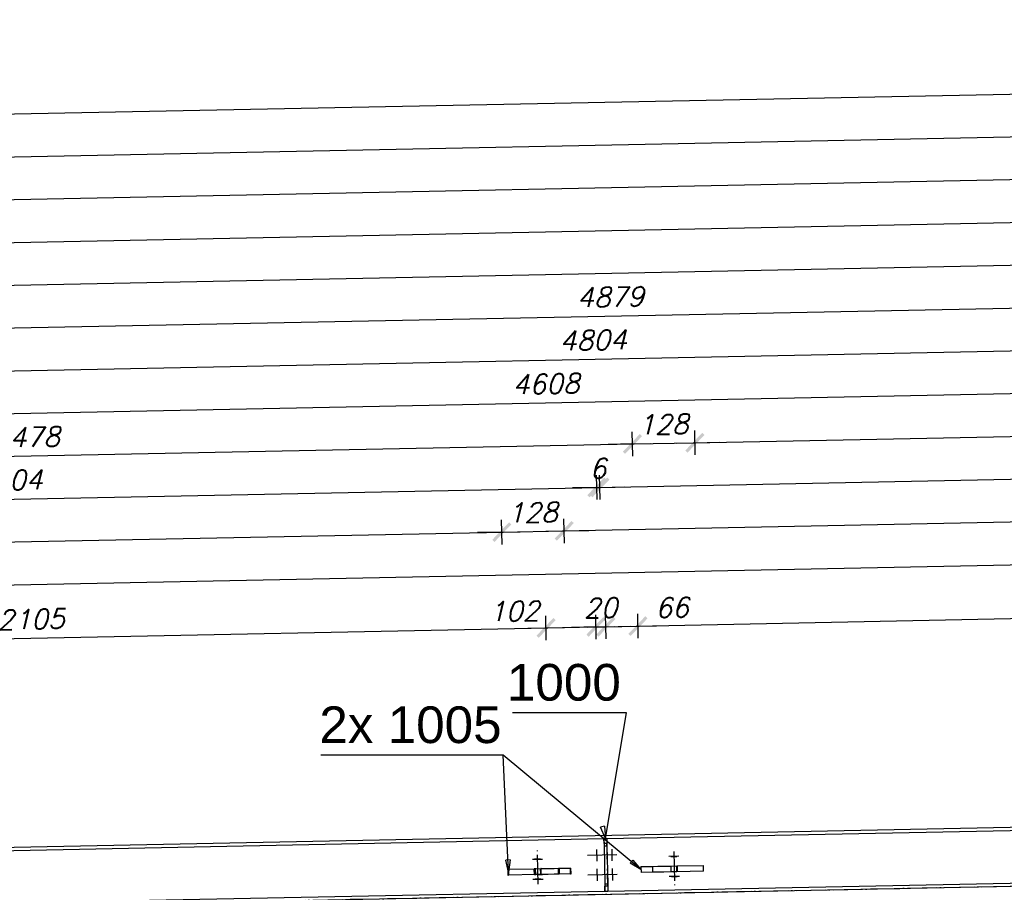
# Model space of a CAD drawing. Header units: millimetres. Extents: x 1814 to 94182, y 11562 to 49454.
# Tile 407 of 656: x 20770 to 20972, y 28829 to 29008. Entities that reach past the tile are written whole.
import ezdxf

# ---------------------------------------------------------------- set-up
doc = ezdxf.new("R2010")
doc.units = ezdxf.units.MM
doc.linetypes.add('ACAD_ISO02W100', pattern=[15, 12, -3])
doc.linetypes.add('ACAD_ISO04W100', pattern=[30, 24, -3, 0, -3])
doc.layers.add('wymiar', color=135, linetype='Continuous', lineweight=9)
doc.styles.add('ARIAL', font='arial.ttf')
doc.styles.add('WYMIARY', font='simplex.shx', dxfattribs={"oblique": 15})
doc.dimstyles.new('1-25', dxfattribs={"dimscale": 25, "dimtxt": 0.16, "dimasz": 0.2, "dimexe": 0.1, "dimexo": 0.1, "dimgap": 0.075, "dimtad": 1, "dimdec": 0, "dimlfac": 10, "dimrnd": 0.01, "dimzin": 9, "dimtxsty": 'WYMIARY', "dimblk": 'ARCHTICK', "dimcen": 0.2, "dimdle": 0.15, "dimadec": 1, "dimazin": 1, "dimtfac": 1, "dimtdec": 0, "dimtix": 1, "dimtmove": 2, "dimatfit": 3, "dimldrblk": 'ARCHTICK', "dimfxl": 0, "dimarcsym": 0})

# ---------------------------------------------------------------- blocks, each defined once
blk = doc.blocks.new('_ARCHTICK')
at = {"color": 0, "linetype": 'ByBlock', "lineweight": -2}
blk.add_solid([(0.398, 0.309), (0.309, 0.398), (-0.309, -0.398), (-0.398, -0.309)], dxfattribs=at)
blk = doc.blocks.new('*D1095')
at = {"layer": 'Defpoints', "color": 0}
for p in [(20868.93, 28902.71), (20649.48, 28835.84), (20870.31, 28833.75)]:
    blk.add_point(p, dxfattribs=at)
at = {"layer": 'wymiar', "color": 0, "lineweight": -2}
for p, q in [((20868.98, 28900.21), (20868.88, 28905.21)), ((20644.48, 28898.22), (20872.68, 28902.78)), ((20648.28, 28895.79), (20648.18, 28900.79))]:
    blk.add_line(p, q, dxfattribs=at)
at = {"layer": 'wymiar', "color": 0, "lineweight": -2, "xscale": 5, "yscale": 5, "zscale": 5}
for p, rotation in [((20868.93, 28902.71), 1.146122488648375), ((20648.23, 28898.29), 181.1461224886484)]:
    blk.add_blockref('_ARCHTICK', p, dxfattribs=dict(at, rotation=rotation))
at = {"layer": 'wymiar', "color": 0, "insert": (20758.5, 28904.38), "char_height": 4, "attachment_point": 5, "rotation": 1.1461, "style": 'WYMIARY'}
blk.add_mtext('2207', dxfattribs=at)
blk = doc.blocks.new('*D1096')
at = {"layer": 'Defpoints', "color": 0}
for p in [(20888.38, 28911.85), (20889.84, 28839.01), (20649.48, 28835.84)]:
    blk.add_point(p, dxfattribs=at)
at = {"layer": 'wymiar', "color": 0, "lineweight": -2}
for p, q in [((20888.43, 28909.35), (20888.33, 28914.35)), ((20644.31, 28906.97), (20892.13, 28911.93)), ((20648.11, 28904.54), (20648.01, 28909.54))]:
    blk.add_line(p, q, dxfattribs=at)
at = {"layer": 'wymiar', "color": 0, "lineweight": -2, "xscale": 5, "yscale": 5, "zscale": 5}
for p, rotation in [((20888.38, 28911.85), 1.146122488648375), ((20648.06, 28907.04), 181.1461224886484)]:
    blk.add_blockref('_ARCHTICK', p, dxfattribs=dict(at, rotation=rotation))
at = {"layer": 'wymiar', "color": 0, "insert": (20768.14, 28913.32), "char_height": 4, "attachment_point": 5, "rotation": 1.1461, "style": 'WYMIARY'}
blk.add_mtext('2404', dxfattribs=at)
blk = doc.blocks.new('*D1097')
at = {"layer": 'Defpoints', "color": 0}
for p in [(20895.66, 28920.75), (20649.48, 28835.84), (20897.4, 28833.69)]:
    blk.add_point(p, dxfattribs=at)
at = {"layer": 'wymiar', "color": 0, "lineweight": -2}
for p, q in [((20895.71, 28918.25), (20895.61, 28923.25)), ((20644.13, 28915.72), (20899.41, 28920.82)), ((20647.93, 28913.29), (20647.83, 28918.29))]:
    blk.add_line(p, q, dxfattribs=at)
at = {"layer": 'wymiar', "color": 0, "lineweight": -2, "xscale": 5, "yscale": 5, "zscale": 5}
for p, rotation in [((20895.66, 28920.75), 1.146122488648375), ((20647.88, 28915.79), 181.1461224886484)]:
    blk.add_blockref('_ARCHTICK', p, dxfattribs=dict(at, rotation=rotation))
at = {"layer": 'wymiar', "color": 0, "insert": (20771.69, 28922.14), "char_height": 4, "attachment_point": 5, "rotation": 1.1461, "style": 'WYMIARY'}
blk.add_mtext('2478', dxfattribs=at)
blk = doc.blocks.new('*D1086')
at = {"layer": 'Defpoints', "color": 0}
for p in [(21108.41, 28933.76), (21110.33, 28837.35), (20649.48, 28835.84)]:
    blk.add_point(p, dxfattribs=at)
at = {"layer": 'wymiar', "color": 0, "lineweight": -2}
for p, q in [((21108.46, 28931.26), (21108.36, 28936.26)), ((20643.96, 28924.46), (21112.15, 28933.83)), ((20647.76, 28922.04), (20647.66, 28927.04))]:
    blk.add_line(p, q, dxfattribs=at)
at = {"layer": 'wymiar', "color": 0, "lineweight": -2, "xscale": 5, "yscale": 5, "zscale": 5}
for p, rotation in [((21108.41, 28933.76), 1.146122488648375), ((20647.71, 28924.54), 181.1461224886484)]:
    blk.add_blockref('_ARCHTICK', p, dxfattribs=dict(at, rotation=rotation))
at = {"layer": 'wymiar', "color": 0, "insert": (20877.98, 28933.02), "char_height": 4, "attachment_point": 5, "rotation": 1.1461, "style": 'WYMIARY'}
blk.add_mtext('4608', dxfattribs=at)
blk = doc.blocks.new('*D1087')
at = {"layer": 'Defpoints', "color": 0}
for p in [(21127.85, 28942.9), (21129.92, 28839.45), (20649.48, 28835.84)]:
    blk.add_point(p, dxfattribs=at)
at = {"layer": 'wymiar', "color": 0, "lineweight": -2}
for p, q in [((21127.9, 28940.4), (21127.8, 28945.4)), ((20643.78, 28933.21), (21131.6, 28942.97)), ((20647.58, 28930.79), (20647.48, 28935.79))]:
    blk.add_line(p, q, dxfattribs=at)
at = {"layer": 'wymiar', "color": 0, "lineweight": -2, "xscale": 5, "yscale": 5, "zscale": 5}
for p, rotation in [((21127.85, 28942.9), 1.146122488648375), ((20647.53, 28933.29), 181.1461224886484)]:
    blk.add_blockref('_ARCHTICK', p, dxfattribs=dict(at, rotation=rotation))
at = {"layer": 'wymiar', "color": 0, "insert": (20887.62, 28941.97), "char_height": 4, "attachment_point": 5, "rotation": 1.1461, "style": 'WYMIARY'}
blk.add_mtext('4804', dxfattribs=at)
blk = doc.blocks.new('*D1088')
at = {"layer": 'Defpoints', "color": 0}
for p in [(21135.14, 28951.79), (21137.41, 28837.9), (20649.48, 28835.84)]:
    blk.add_point(p, dxfattribs=at)
at = {"layer": 'wymiar', "color": 0, "lineweight": -2}
for p, q in [((21135.19, 28949.29), (21135.09, 28954.29)), ((20643.61, 28941.96), (21138.88, 28951.87)), ((20647.41, 28939.54), (20647.31, 28944.54))]:
    blk.add_line(p, q, dxfattribs=at)
at = {"layer": 'wymiar', "color": 0, "lineweight": -2, "xscale": 5, "yscale": 5, "zscale": 5}
for p, rotation in [((21135.14, 28951.79), 1.146122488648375), ((20647.36, 28942.04), 181.1461224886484)]:
    blk.add_blockref('_ARCHTICK', p, dxfattribs=dict(at, rotation=rotation))
at = {"layer": 'wymiar', "color": 0, "insert": (20891.17, 28950.79), "char_height": 4, "attachment_point": 5, "rotation": 1.1461, "style": 'WYMIARY'}
blk.add_mtext('4879', dxfattribs=at)
blk = doc.blocks.new('*D1089')
at = {"layer": 'Defpoints', "color": 0}
for p in [(21347.88, 28964.8), (21350.33, 28842.16), (20649.48, 28835.84)]:
    blk.add_point(p, dxfattribs=at)
at = {"layer": 'wymiar', "color": 0, "lineweight": -2}
for p, q in [((21347.93, 28962.3), (21347.83, 28967.3)), ((20643.43, 28950.71), (21351.63, 28964.88)), ((20647.23, 28948.28), (20647.13, 28953.28))]:
    blk.add_line(p, q, dxfattribs=at)
at = {"layer": 'wymiar', "color": 0, "lineweight": -2, "xscale": 5, "yscale": 5, "zscale": 5}
for p, rotation in [((21347.88, 28964.8), 1.146122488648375), ((20647.18, 28950.78), 181.1461224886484)]:
    blk.add_blockref('_ARCHTICK', p, dxfattribs=dict(at, rotation=rotation))
at = {"layer": 'wymiar', "color": 0, "insert": (20997.45, 28961.67), "char_height": 4, "attachment_point": 5, "rotation": 1.1461, "style": 'WYMIARY'}
blk.add_mtext('7008', dxfattribs=at)
blk = doc.blocks.new('*D1090')
at = {"layer": 'Defpoints', "color": 0}
for p in [(21367.33, 28973.94), (21369.92, 28844.25), (20649.48, 28835.84)]:
    blk.add_point(p, dxfattribs=at)
at = {"layer": 'wymiar', "color": 0, "lineweight": -2}
for p, q in [((21367.38, 28971.44), (21367.28, 28976.44)), ((20643.26, 28959.46), (21371.08, 28974.02)), ((20647.06, 28957.03), (20646.96, 28962.03))]:
    blk.add_line(p, q, dxfattribs=at)
at = {"layer": 'wymiar', "color": 0, "lineweight": -2, "xscale": 5, "yscale": 5, "zscale": 5}
for p, rotation in [((21367.33, 28973.94), 1.146122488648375), ((20647.01, 28959.53), 181.1461224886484)]:
    blk.add_blockref('_ARCHTICK', p, dxfattribs=dict(at, rotation=rotation))
at = {"layer": 'wymiar', "color": 0, "insert": (21007.09, 28970.61), "char_height": 4, "attachment_point": 5, "rotation": 1.1461, "style": 'WYMIARY'}
blk.add_mtext('7205', dxfattribs=at)
blk = doc.blocks.new('*D1091')
at = {"layer": 'Defpoints', "color": 0}
for p in [(21374.61, 28982.84), (21377.41, 28842.7), (20649.48, 28835.84)]:
    blk.add_point(p, dxfattribs=at)
at = {"layer": 'wymiar', "color": 0, "lineweight": -2}
for p, q in [((21374.66, 28980.34), (21374.56, 28985.34)), ((20643.08, 28968.21), (21378.36, 28982.92)), ((20646.88, 28965.78), (20646.78, 28970.78))]:
    blk.add_line(p, q, dxfattribs=at)
at = {"layer": 'wymiar', "color": 0, "lineweight": -2, "xscale": 5, "yscale": 5, "zscale": 5}
for p, rotation in [((21374.61, 28982.84), 1.146122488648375), ((20646.83, 28968.28), 181.1461224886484)]:
    blk.add_blockref('_ARCHTICK', p, dxfattribs=dict(at, rotation=rotation))
at = {"layer": 'wymiar', "color": 0, "insert": (21010.64, 28979.43), "char_height": 4, "attachment_point": 5, "rotation": 1.1461, "style": 'WYMIARY'}
blk.add_mtext('7279', dxfattribs=at)
blk = doc.blocks.new('*D1092')
at = {"layer": 'Defpoints', "color": 0}
for p in [(21587.31, 28995.85), (21590.29, 28846.96), (20649.48, 28835.84)]:
    blk.add_point(p, dxfattribs=at)
at = {"layer": 'wymiar', "color": 0, "lineweight": -2}
for p, q in [((21587.36, 28993.35), (21587.26, 28998.35)), ((20642.91, 28976.95), (21591.06, 28995.92)), ((20646.71, 28974.53), (20646.61, 28979.53))]:
    blk.add_line(p, q, dxfattribs=at)
at = {"layer": 'wymiar', "color": 0, "lineweight": -2, "xscale": 5, "yscale": 5, "zscale": 5}
for p, rotation in [((21587.31, 28995.85), 1.146122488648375), ((20646.66, 28977.03), 181.1461224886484)]:
    blk.add_blockref('_ARCHTICK', p, dxfattribs=dict(at, rotation=rotation))
at = {"layer": 'wymiar', "color": 0, "insert": (21116.91, 28990.31), "char_height": 4, "attachment_point": 5, "rotation": 1.1461, "style": 'WYMIARY'}
blk.add_mtext('9408', dxfattribs=at)
blk = doc.blocks.new('*D1093')
at = {"layer": 'Defpoints', "color": 0}
for p in [(21608.18, 29005.02), (21611.18, 28855.08), (20649.48, 28835.84)]:
    blk.add_point(p, dxfattribs=at)
at = {"layer": 'wymiar', "color": 0, "lineweight": -2}
for p, q in [((21608.23, 29002.52), (21608.13, 29007.52)), ((20642.73, 28985.7), (21611.93, 29005.09)), ((20646.53, 28983.28), (20646.43, 28988.28))]:
    blk.add_line(p, q, dxfattribs=at)
at = {"layer": 'wymiar', "color": 0, "lineweight": -2, "xscale": 5, "yscale": 5, "zscale": 5}
for p, rotation in [((21608.18, 29005.02), 1.146122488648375), ((20646.48, 28985.78), 181.1461224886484)]:
    blk.add_blockref('_ARCHTICK', p, dxfattribs=dict(at, rotation=rotation))
at = {"layer": 'wymiar', "color": 0, "insert": (21127.25, 28999.27), "char_height": 4, "attachment_point": 5, "rotation": 1.1461, "style": 'WYMIARY'}
blk.add_mtext('9619', dxfattribs=at)
blk = doc.blocks.new('*D1081')
at = {"layer": 'Defpoints', "color": 0}
for p in [(21610.11, 28908.79), (21611.18, 28855.08), (20670.18, 28828.55)]:
    blk.add_point(p, dxfattribs=at)
at = {"layer": 'wymiar', "color": 0, "lineweight": -2}
for p, q in [((21610.16, 28906.29), (21610.06, 28911.29)), ((20665.21, 28889.88), (21613.86, 28908.86)), ((20669, 28887.46), (20668.9, 28892.46))]:
    blk.add_line(p, q, dxfattribs=at)
at = {"layer": 'wymiar', "color": 0, "lineweight": -2, "xscale": 5, "yscale": 5, "zscale": 5}
for p, rotation in [((21610.11, 28908.79), 1.146122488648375), ((20668.95, 28889.96), 181.1461224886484)]:
    blk.add_blockref('_ARCHTICK', p, dxfattribs=dict(at, rotation=rotation))
at = {"layer": 'wymiar', "color": 0, "insert": (21139.45, 28903.25), "char_height": 4, "attachment_point": 5, "rotation": 1.1461, "style": 'WYMIARY'}
blk.add_mtext('9413', dxfattribs=at)
blk = doc.blocks.new('*D1082')
at = {"layer": 'Defpoints', "color": 0}
for p in [(20881.7, 28902.97), (20870.31, 28833.75), (20883.08, 28834.01)]:
    blk.add_point(p, dxfattribs=at)
at = {"layer": 'wymiar', "color": 0, "lineweight": -2}
for p, q in [((20881.75, 28900.47), (20881.65, 28905.46)), ((20868.98, 28900.21), (20868.88, 28905.21)), ((20868.93, 28902.71), (20863.93, 28902.61)), ((20868.93, 28902.71), (20881.7, 28902.97)), ((20881.7, 28902.97), (20886.7, 28903.07))]:
    blk.add_line(p, q, dxfattribs=at)
at = {"layer": 'wymiar', "color": 0, "lineweight": -2, "xscale": 5, "yscale": 5, "zscale": 5}
for p, rotation in [((20868.93, 28902.71), 1.146122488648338), ((20881.7, 28902.97), 181.1461224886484)]:
    blk.add_blockref('_ARCHTICK', p, dxfattribs=dict(at, rotation=rotation))
at = {"layer": 'wymiar', "color": 0, "insert": (20875.24, 28906.71), "char_height": 4, "attachment_point": 5, "rotation": 1.1461, "style": 'WYMIARY'}
blk.add_mtext('128', dxfattribs=at)
blk = doc.blocks.new('*D1083')
at = {"layer": 'Defpoints', "color": 0}
for p in [(21609.93, 28917.53), (21611.18, 28855.08), (20883.08, 28834.01)]:
    blk.add_point(p, dxfattribs=at)
at = {"layer": 'wymiar', "color": 0, "lineweight": -2}
for p, q in [((21609.98, 28915.03), (21609.88, 28920.03)), ((20877.95, 28902.89), (21613.68, 28917.61)), ((20881.75, 28900.47), (20881.65, 28905.46))]:
    blk.add_line(p, q, dxfattribs=at)
at = {"layer": 'wymiar', "color": 0, "lineweight": -2, "xscale": 5, "yscale": 5, "zscale": 5}
for p, rotation in [((21609.93, 28917.53), 1.146122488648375), ((20881.7, 28902.97), 181.1461224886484)]:
    blk.add_blockref('_ARCHTICK', p, dxfattribs=dict(at, rotation=rotation))
at = {"layer": 'wymiar', "color": 0, "insert": (21245.74, 28914.12), "char_height": 4, "attachment_point": 5, "rotation": 1.1461, "style": 'WYMIARY'}
blk.add_mtext('7284', dxfattribs=at)
blk = doc.blocks.new('*D1084')
at = {"layer": 'Defpoints', "color": 0}
for p in [(20888.98, 28911.86), (20889.84, 28839.01), (20890.52, 28834.66)]:
    blk.add_point(p, dxfattribs=at)
at = {"layer": 'wymiar', "color": 0, "lineweight": -2}
for p, q in [((20888.43, 28909.35), (20888.33, 28914.35)), ((20889.03, 28909.36), (20888.93, 28914.36)), ((20888.38, 28911.85), (20883.38, 28911.75)), ((20888.38, 28911.85), (20888.98, 28911.86)), ((20888.98, 28911.86), (20893.98, 28911.96))]:
    blk.add_line(p, q, dxfattribs=at)
at = {"layer": 'wymiar', "color": 0, "lineweight": -2, "xscale": 5, "yscale": 5, "zscale": 5}
for p, rotation in [((20888.38, 28911.85), 1.146122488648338), ((20888.98, 28911.86), 181.1461224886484)]:
    blk.add_blockref('_ARCHTICK', p, dxfattribs=dict(at, rotation=rotation))
at = {"layer": 'wymiar', "color": 0, "insert": (20888.6, 28915.73), "char_height": 4, "attachment_point": 5, "rotation": 1.1461, "style": 'WYMIARY'}
blk.add_mtext('6', dxfattribs=at)
blk = doc.blocks.new('*D1085')
at = {"layer": 'Defpoints', "color": 0}
for p in [(21609.76, 28926.28), (21611.18, 28855.08), (20890.52, 28834.66)]:
    blk.add_point(p, dxfattribs=at)
at = {"layer": 'wymiar', "color": 0, "lineweight": -2}
for p, q in [((21609.81, 28923.78), (21609.71, 28928.78)), ((20885.23, 28911.79), (21613.51, 28926.36)), ((20889.03, 28909.36), (20888.93, 28914.36))]:
    blk.add_line(p, q, dxfattribs=at)
at = {"layer": 'wymiar', "color": 0, "lineweight": -2, "xscale": 5, "yscale": 5, "zscale": 5}
for p, rotation in [((21609.76, 28926.28), 1.146122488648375), ((20888.98, 28911.86), 181.1461224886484)]:
    blk.add_blockref('_ARCHTICK', p, dxfattribs=dict(at, rotation=rotation))
at = {"layer": 'wymiar', "color": 0, "insert": (21249.29, 28922.95), "char_height": 4, "attachment_point": 5, "rotation": 1.1461, "style": 'WYMIARY'}
blk.add_mtext('7209', dxfattribs=at)
blk = doc.blocks.new('*D1108')
at = {"layer": 'Defpoints', "color": 0}
for p in [(20908.43, 28921), (20897.4, 28833.69), (20910.16, 28834.55)]:
    blk.add_point(p, dxfattribs=at)
at = {"layer": 'wymiar', "color": 0, "lineweight": -2}
for p, q in [((20908.48, 28918.5), (20908.38, 28923.5)), ((20895.71, 28918.25), (20895.61, 28923.25)), ((20895.66, 28920.75), (20890.66, 28920.65)), ((20895.66, 28920.75), (20908.43, 28921)), ((20908.43, 28921), (20913.43, 28921.1))]:
    blk.add_line(p, q, dxfattribs=at)
at = {"layer": 'wymiar', "color": 0, "lineweight": -2, "xscale": 5, "yscale": 5, "zscale": 5}
for p, rotation in [((20895.66, 28920.75), 1.146122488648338), ((20908.43, 28921), 181.1461224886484)]:
    blk.add_blockref('_ARCHTICK', p, dxfattribs=dict(at, rotation=rotation))
at = {"layer": 'wymiar', "color": 0, "insert": (20901.97, 28924.75), "char_height": 4, "attachment_point": 5, "rotation": 1.1461, "style": 'WYMIARY'}
blk.add_mtext('128', dxfattribs=at)
blk = doc.blocks.new('*D1109')
at = {"layer": 'Defpoints', "color": 0}
for p in [(21609.58, 28935.03), (21611.18, 28855.08), (20910.16, 28834.55)]:
    blk.add_point(p, dxfattribs=at)
at = {"layer": 'wymiar', "color": 0, "lineweight": -2}
for p, q in [((21609.63, 28932.53), (21609.53, 28937.53)), ((20904.68, 28920.93), (21613.33, 28935.11)), ((20908.48, 28918.5), (20908.38, 28923.5))]:
    blk.add_line(p, q, dxfattribs=at)
at = {"layer": 'wymiar', "color": 0, "lineweight": -2, "xscale": 5, "yscale": 5, "zscale": 5}
for p, rotation in [((21609.58, 28935.03), 1.146122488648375), ((20908.43, 28921), 181.1461224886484)]:
    blk.add_blockref('_ARCHTICK', p, dxfattribs=dict(at, rotation=rotation))
at = {"layer": 'wymiar', "color": 0, "insert": (21258.93, 28931.89), "char_height": 4, "attachment_point": 5, "rotation": 1.1461, "style": 'WYMIARY'}
blk.add_mtext('7013', dxfattribs=at)
blk = doc.blocks.new('*D1151')
at = {"layer": 'Defpoints', "color": 0}
for p in [(20877.99, 28883.12), (20879.4, 28812.65), (20668.9, 28808.44)]:
    blk.add_point(p, dxfattribs=at)
at = {"layer": 'wymiar', "color": 0, "lineweight": -2}
for p, q in [((20878.04, 28880.62), (20877.94, 28885.62)), ((20663.74, 28878.83), (20881.74, 28883.19)), ((20667.54, 28876.41), (20667.44, 28881.4))]:
    blk.add_line(p, q, dxfattribs=at)
at = {"layer": 'wymiar', "color": 0, "lineweight": -2, "xscale": 5, "yscale": 5, "zscale": 5}
for p, rotation in [((20877.99, 28883.12), 1.146119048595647), ((20667.49, 28878.9), 181.1461190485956)]:
    blk.add_blockref('_ARCHTICK', p, dxfattribs=dict(at, rotation=rotation))
at = {"layer": 'wymiar', "color": 0, "insert": (20772.66, 28884.88), "char_height": 4, "attachment_point": 5, "rotation": 1.1461, "style": 'WYMIARY'}
blk.add_mtext('2105', dxfattribs=at)
blk = doc.blocks.new('*D1135')
at = {"layer": 'Defpoints', "color": 0}
for p in [(20888.19, 28883.32), (20889.6, 28812.86), (20879.4, 28812.65)]:
    blk.add_point(p, dxfattribs=at)
at = {"layer": 'wymiar', "color": 0, "lineweight": -2}
for p, q in [((20878.04, 28880.62), (20877.94, 28885.62)), ((20888.24, 28880.82), (20888.14, 28885.82)), ((20874.24, 28883.04), (20891.94, 28883.4))]:
    blk.add_line(p, q, dxfattribs=at)
at = {"layer": 'wymiar', "color": 0, "lineweight": -2, "xscale": 5, "yscale": 5, "zscale": 5}
for p, rotation in [((20888.19, 28883.32), 1.146119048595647), ((20877.99, 28883.12), 181.1461190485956)]:
    blk.add_blockref('_ARCHTICK', p, dxfattribs=dict(at, rotation=rotation))
at = {"layer": 'wymiar', "color": 0, "insert": (20871.47, 28886.53), "char_height": 4, "attachment_point": 5, "rotation": 1.1461, "style": 'WYMIARY'}
blk.add_mtext('102', dxfattribs=at)
blk = doc.blocks.new('*D1136')
at = {"layer": 'Defpoints', "color": 0}
for p in [(20890.22, 28883.36), (20889.6, 28812.86), (20891.63, 28812.9)]:
    blk.add_point(p, dxfattribs=at)
at = {"layer": 'wymiar', "color": 0, "lineweight": -2}
for p, q in [((20888.24, 28880.82), (20888.14, 28885.82)), ((20890.27, 28880.86), (20890.17, 28885.86)), ((20888.19, 28883.32), (20883.19, 28883.22)), ((20888.19, 28883.32), (20890.22, 28883.36)), ((20890.22, 28883.36), (20895.22, 28883.46))]:
    blk.add_line(p, q, dxfattribs=at)
at = {"layer": 'wymiar', "color": 0, "lineweight": -2, "xscale": 5, "yscale": 5, "zscale": 5}
for p, rotation in [((20888.19, 28883.32), 1.146119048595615), ((20890.22, 28883.36), 181.1461190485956)]:
    blk.add_blockref('_ARCHTICK', p, dxfattribs=dict(at, rotation=rotation))
at = {"layer": 'wymiar', "color": 0, "insert": (20889.13, 28887.21), "char_height": 4, "attachment_point": 5, "rotation": 1.1461, "style": 'WYMIARY'}
blk.add_mtext('20', dxfattribs=at)
blk = doc.blocks.new('*D1137')
at = {"layer": 'Defpoints', "color": 0}
for p in [(20896.79, 28883.49), (20891.63, 28812.9), (20898.2, 28813.03)]:
    blk.add_point(p, dxfattribs=at)
at = {"layer": 'wymiar', "color": 0, "lineweight": -2}
for p, q in [((20890.27, 28880.86), (20890.17, 28885.86)), ((20896.84, 28880.99), (20896.74, 28885.99)), ((20886.47, 28883.29), (20900.54, 28883.57))]:
    blk.add_line(p, q, dxfattribs=at)
at = {"layer": 'wymiar', "color": 0, "lineweight": -2, "xscale": 5, "yscale": 5, "zscale": 5}
for p, rotation in [((20890.22, 28883.36), 181.1461190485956), ((20896.79, 28883.49), 1.146119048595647)]:
    blk.add_blockref('_ARCHTICK', p, dxfattribs=dict(at, rotation=rotation))
at = {"layer": 'wymiar', "color": 0, "insert": (20903.76, 28887.29), "char_height": 4, "attachment_point": 5, "rotation": 1.1461, "style": 'WYMIARY'}
blk.add_mtext('66', dxfattribs=at)
blk = doc.blocks.new('*D1138')
at = {"layer": 'Defpoints', "color": 0}
for p in [(21121.54, 28887.99), (21122.95, 28817.53), (20898.2, 28813.03)]:
    blk.add_point(p, dxfattribs=at)
at = {"layer": 'wymiar', "color": 0, "lineweight": -2}
for p, q in [((21121.59, 28885.49), (21121.49, 28890.49)), ((20893.04, 28883.42), (21125.29, 28888.06)), ((20896.84, 28880.99), (20896.74, 28885.99))]:
    blk.add_line(p, q, dxfattribs=at)
at = {"layer": 'wymiar', "color": 0, "lineweight": -2, "xscale": 5, "yscale": 5, "zscale": 5}
for p, rotation in [((21121.54, 28887.99), 1.146119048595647), ((20896.79, 28883.49), 181.1461190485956)]:
    blk.add_blockref('_ARCHTICK', p, dxfattribs=dict(at, rotation=rotation))
at = {"layer": 'wymiar', "color": 0, "insert": (21009.09, 28889.61), "char_height": 4, "attachment_point": 5, "rotation": 1.1461, "style": 'WYMIARY'}
blk.add_mtext('2248', dxfattribs=at)

msp = doc.modelspace()

# ---------------------------------------------------------------- linework, layer by layer
at = {"color": 7}
msp.add_line((20897.402, 28833.694), (20869.206, 28857.06), dxfattribs=at)
at = {"color": 145, "linetype": 'Continuous', "ltscale": 0.25}
for p, q in [((21611.182, 28855.076), (20649.482, 28835.836)), ((20649.482, 28823.833), (21611.182, 28843.073)), ((20890.417, 28840.026), (21129.817, 28844.815)), ((20649.482, 28835.206), (20889.817, 28840.014)), ((20889.817, 28840.014), (20890.417, 28840.026)), ((20889.817, 28840.014), (20889.819, 28839.9)), ((20889.819, 28839.9), (20889.826, 28839.575)), ((20889.826, 28839.575), (20889.836, 28839.088)), ((20889.836, 28839.088), (20889.847, 28838.514)), ((20890.417, 28840.026), (20890.419, 28839.912)), ((20890.419, 28839.912), (20890.426, 28839.587)), ((20890.426, 28839.587), (20890.435, 28839.1)), ((20890.435, 28839.1), (20890.447, 28838.526)), ((20889.847, 28838.514), (20890.447, 28838.526)), ((20889.847, 28838.514), (20890.002, 28830.776)), ((20890.447, 28838.526), (20890.602, 28830.788)), ((20870.31, 28833.753), (20875.771, 28833.862)), ((20870.31, 28833.753), (20870.334, 28832.553)), ((20875.771, 28833.862), (20877.059, 28833.888)), ((20875.771, 28833.862), (20875.795, 28832.662)), ((20877.059, 28833.888), (20878.422, 28833.915)), ((20878.422, 28833.915), (20879.653, 28833.939)), ((20879.653, 28833.939), (20880.563, 28833.958)), ((20880.563, 28833.958), (20880.638, 28833.959)), ((20880.638, 28833.959), (20883.079, 28834.008)), ((20880.638, 28833.959), (20880.662, 28832.759)), ((20883.103, 28832.808), (20883.079, 28834.008)), ((20890.632, 28829.288), (21130.032, 28834.078)), ((20897.39, 28834.294), (20899.831, 28834.343)), ((20897.39, 28834.294), (20897.414, 28833.095)), ((20899.855, 28833.143), (20897.414, 28833.095)), ((20899.831, 28834.343), (20899.906, 28834.345)), ((20899.855, 28833.143), (20899.831, 28834.343)), ((20899.93, 28833.145), (20899.855, 28833.143)), ((20899.906, 28834.345), (20900.816, 28834.363)), ((20900.84, 28833.163), (20899.93, 28833.145)), ((20900.816, 28834.363), (20902.046, 28834.387)), ((20902.07, 28833.188), (20900.84, 28833.163)), ((20902.046, 28834.387), (20903.41, 28834.415)), ((20903.434, 28833.215), (20902.07, 28833.188)), ((20903.41, 28834.415), (20904.698, 28834.441)), ((20904.722, 28833.241), (20903.434, 28833.215)), ((20904.698, 28834.441), (20910.159, 28834.55)), ((20904.722, 28833.241), (20904.698, 28834.441)), ((20910.183, 28833.35), (20904.722, 28833.241)), ((20910.183, 28833.35), (20910.159, 28834.55)), ((20875.795, 28832.662), (20870.334, 28832.553)), ((20877.083, 28832.688), (20875.795, 28832.662)), ((20878.446, 28832.715), (20877.083, 28832.688)), ((20879.677, 28832.74), (20878.446, 28832.715)), ((20880.587, 28832.758), (20879.677, 28832.74)), ((20880.662, 28832.759), (20880.587, 28832.758)), ((20882.951, 28832.805), (20880.662, 28832.759)), ((20882.951, 28832.805), (20883.103, 28832.808)), ((20649.482, 28824.464), (20890.032, 28829.276)), ((20890.002, 28830.776), (20890.602, 28830.788)), ((20890.002, 28830.776), (20890.013, 28830.202)), ((20890.013, 28830.202), (20890.023, 28829.715)), ((20890.023, 28829.715), (20890.03, 28829.39)), ((20890.03, 28829.39), (20890.032, 28829.276)), ((20890.032, 28829.276), (20890.632, 28829.288)), ((20890.602, 28830.788), (20890.613, 28830.214)), ((20890.613, 28830.214), (20890.623, 28829.727)), ((20890.623, 28829.727), (20890.629, 28829.402)), ((20890.629, 28829.402), (20890.632, 28829.288))]:
    msp.add_line(p, q, dxfattribs=at)
at = {"color": 10, "linetype": 'ACAD_ISO04W100', "ltscale": 0.25}
for p, q in [((20647.982, 28823.803), (21612.682, 28843.103)), ((20876.358, 28830.72), (20876.21, 28838.124)), ((20888.308, 28837.813), (20888.356, 28835.414)), ((20891.413, 28837.875), (20891.461, 28835.476)), ((20904.115, 28837.382), (20904.263, 28829.978)), ((20875.223, 28835.804), (20877.289, 28835.845)), ((20876.866, 28835.837), (20875.646, 28835.812)), ((20892.436, 28836.696), (20886.033, 28836.568)), ((20888.332, 28836.614), (20888.332, 28836.614)), ((20891.437, 28836.676), (20891.437, 28836.676)), ((20905.168, 28836.403), (20903.102, 28836.361)), ((20903.525, 28836.37), (20904.745, 28836.394)), ((20888.388, 28833.814), (20888.436, 28831.415)), ((20891.493, 28833.876), (20891.541, 28831.477)), ((20875.305, 28831.7), (20877.371, 28831.741)), ((20876.948, 28831.732), (20875.728, 28831.708)), ((20892.516, 28832.696), (20886.113, 28832.568)), ((20888.412, 28832.614), (20888.412, 28832.614)), ((20891.517, 28832.676), (20891.517, 28832.676)), ((20905.25, 28832.299), (20903.184, 28832.257)), ((20903.607, 28832.266), (20904.827, 28832.29))]:
    msp.add_line(p, q, dxfattribs=at)
at = {"color": 0, "linetype": 'ByBlock', "lineweight": -2}
for p, q in [((20889.961, 28842.55, -60.456), (20889.149, 28842.362, -60.456)), ((20890.117, 28840.02, -60.456), (20889.149, 28842.362, -60.456)), ((20889.961, 28842.55, -60.456), (20890.117, 28840.02, -60.456)), ((20870.622, 28835.669, -58.113), (20869.789, 28835.631, -58.113)), ((20870.322, 28833.153, -58.113), (20869.789, 28835.631, -58.113)), ((20870.622, 28835.669, -58.113), (20870.322, 28833.153, -58.113)), ((20895.743, 28835.61, -58.113), (20895.211, 28834.969, -58.113)), ((20897.402, 28833.694, -58.113), (20895.211, 28834.969, -58.113)), ((20895.743, 28835.61, -58.113), (20897.402, 28833.694, -58.113))]:
    msp.add_line(p, q, dxfattribs=at)
at = {"color": 84, "linetype": 'ACAD_ISO02W100', "ltscale": 0.25}
for p, q in [((20889.817, 28840.014), (20890.417, 28840.026)), ((20889.837, 28839.014), (20889.817, 28840.014)), ((20890.437, 28839.026), (20889.837, 28839.014)), ((20890.441, 28838.827), (20890.437, 28839.026)), ((20890.46, 28837.856), (20890.441, 28838.827)), ((20890.461, 28837.838), (20890.46, 28837.856)), ((20890.461, 28837.819), (20890.461, 28837.838)), ((20890.469, 28837.422), (20890.467, 28837.543)), ((20890.478, 28836.976), (20890.469, 28837.422)), ((20890.478, 28836.956), (20890.478, 28836.976)), ((20890.48, 28836.852), (20890.478, 28836.956)), ((20890.481, 28836.804), (20890.48, 28836.852)), ((20890.494, 28836.18), (20890.488, 28836.455)), ((20890.496, 28836.077), (20890.494, 28836.18)), ((20890.501, 28835.82), (20890.496, 28836.077)), ((20890.508, 28835.479), (20890.508, 28835.482)), ((20890.508, 28835.457), (20890.508, 28835.479)), ((20870.31, 28833.753), (20870.172, 28833.75)), ((20870.172, 28833.75), (20870.31, 28833.753)), ((20870.172, 28833.75), (20870.196, 28832.55)), ((20875.511, 28833.857), (20875.535, 28832.657)), ((20875.617, 28833.859), (20875.542, 28833.857)), ((20875.574, 28833.858), (20875.598, 28832.658)), ((20875.701, 28833.86), (20875.617, 28833.859)), ((20875.617, 28833.859), (20875.641, 28832.659)), ((20875.93, 28833.865), (20875.701, 28833.86)), ((20876.896, 28832.684), (20876.872, 28833.884)), ((20876.973, 28833.886), (20876.889, 28833.884)), ((20876.997, 28832.686), (20876.973, 28833.886)), ((20880.467, 28833.956), (20880.491, 28832.756)), ((20883.004, 28832.806), (20882.98, 28834.006)), ((20890.547, 28833.511), (20890.54, 28833.857)), ((20890.548, 28833.494), (20890.547, 28833.511)), ((20890.56, 28832.851), (20890.559, 28832.931)), ((20903.496, 28834.416), (20903.52, 28833.217)), ((20904.876, 28833.244), (20904.852, 28834.444)), ((20870.196, 28832.55), (20870.334, 28832.553)), ((20870.334, 28832.553), (20870.196, 28832.55)), ((20875.641, 28832.659), (20875.649, 28832.659)), ((20875.649, 28832.659), (20875.725, 28832.661)), ((20875.725, 28832.661), (20875.811, 28832.662)), ((20875.811, 28832.662), (20875.813, 28832.662)), ((20875.813, 28832.662), (20875.863, 28832.663)), ((20875.863, 28832.663), (20875.881, 28832.664)), ((20876.216, 28832.67), (20876.724, 28832.681)), ((20876.724, 28832.681), (20876.913, 28832.684)), ((20876.913, 28832.684), (20876.997, 28832.686)), ((20876.997, 28832.686), (20877.165, 28832.689)), ((20877.165, 28832.689), (20877.278, 28832.692)), ((20877.513, 28832.696), (20877.517, 28832.696)), ((20883.103, 28832.808), (20882.951, 28832.805)), ((20890.57, 28832.358), (20890.56, 28832.851)), ((20890.573, 28832.207), (20890.57, 28832.358)), ((20890.577, 28832.041), (20890.573, 28832.207)), ((20890.58, 28831.892), (20890.577, 28832.041)), ((20890.588, 28831.458), (20890.58, 28831.892)), ((20890.608, 28830.487), (20890.588, 28831.458)), ((20890.007, 28830.539), (20890.012, 28830.276)), ((20890.612, 28830.288), (20890.012, 28830.276)), ((20890.032, 28829.276), (20890.012, 28830.276)), ((20890.023, 28829.725), (20890.023, 28829.713)), ((20890.032, 28829.276), (20890.023, 28829.713)), ((20890.612, 28830.288), (20890.608, 28830.487))]:
    msp.add_line(p, q, dxfattribs=at)
at = {"color": 7}
for points in [[(20890.117, 28840.02), (20894.426, 28865.745), (20871.118, 28865.745)], [(20870.322, 28833.153), (20869.206, 28857.06), (20831.921, 28857.06)]]:
    msp.add_lwpolyline(points, dxfattribs=at)

# ---------------------------------------------------------------- texts
at = {"color": 7, "style": 'ARIAL'}
for s, p in [('1000', (20869.977, 28868.245)), ('2x 1005', (20831.614, 28859.56))]:
    msp.add_text(s, height=7.5, dxfattribs=at).set_placement(p)

# ---------------------------------------------------------------- dimensions: what is measured, and where the dimension line sits
at = {"layer": 'wymiar'}
for base, p1, p2, picture, middle in [((21608.182, 29005.017), (20649.482, 28835.836), (21611.182, 28855.076), '*D1093', (21127.255, 28999.271)), ((21587.308, 28995.848), (20649.482, 28835.836), (21590.287, 28846.956), '*D1092', (21116.905, 28990.312)), ((21374.61, 28982.841), (20649.482, 28835.836), (21377.414, 28842.698), '*D1091', (21010.644, 28979.435)), ((21367.33, 28973.943), (20649.482, 28835.836), (21369.924, 28844.248), '*D1090', (21007.091, 28970.612)), ((21347.88, 28964.802), (20649.482, 28835.836), (21350.334, 28842.156), '*D1089', (20997.454, 28961.667)), ((21135.136, 28951.794), (20649.482, 28835.836), (21137.414, 28837.896), '*D1088', (20891.169, 28950.789)), ((21127.855, 28942.897), (20649.482, 28835.836), (21129.924, 28839.447), '*D1087', (20887.616, 28941.966)), ((21108.405, 28933.756), (20649.482, 28835.836), (21110.334, 28837.354), '*D1086', (20877.979, 28933.022)), ((21609.582, 28935.031), (20910.159, 28834.55), (21611.182, 28855.076), '*D1109', (21258.928, 28931.891)), ((21609.757, 28926.283), (20890.524, 28834.657), (21611.182, 28855.076), '*D1085', (21249.291, 28922.947)), ((20908.429, 28921.004), (20897.402, 28833.694), (20910.159, 28834.55), '*D1108', (20901.967, 28924.75)), ((20895.661, 28920.748), (20649.482, 28835.836), (20897.402, 28833.694), '*D1097', (20771.694, 28922.144)), ((21609.932, 28917.534), (20883.079, 28834.008), (21611.182, 28855.076), '*D1083', (21245.738, 28914.124)), ((20888.98, 28911.863), (20889.837, 28839.014), (20890.524, 28834.657), '*D1084', (20888.602, 28915.731)), ((20888.38, 28911.851), (20649.482, 28835.836), (20889.837, 28839.014), '*D1096', (20768.141, 28913.321)), ((21610.107, 28908.786), (20670.183, 28828.548), (21611.182, 28855.076), '*D1081', (21139.453, 28903.246)), ((20881.699, 28902.965), (20870.31, 28833.753), (20883.079, 28834.008), '*D1082', (20875.237, 28906.712)), ((20868.93, 28902.71), (20649.482, 28835.836), (20870.31, 28833.753), '*D1095', (20758.504, 28904.376)), ((21121.537, 28887.988), (20898.197, 28813.031), (21122.947, 28817.527), '*D1138', (21009.085, 28889.615)), ((20890.217, 28883.361), (20889.603, 28812.859), (20891.626, 28812.899), '*D1136', (20889.128, 28887.215)), ((20877.987, 28883.116), (20668.897, 28808.443), (20879.397, 28812.655), '*D1151', (20772.66, 28884.885))]:
    dim = msp.add_linear_dim(base=base, p1=p1, p2=p2, angle=181.14612, dimstyle='1-25', dxfattribs=at)
    dim.commit()
    dim.dimension.update_dxf_attribs({"geometry": picture, "text_midpoint": middle})
for base, p1, p2, picture, middle in [((20888.194, 28883.32), (20879.397, 28812.655), (20889.603, 28812.859), '*D1135', (20871.466, 28886.53)), ((20896.788, 28883.492), (20891.626, 28812.899), (20898.197, 28813.031), '*D1137', (20903.759, 28887.291))]:
    dim = msp.add_linear_dim(base=base, p1=p1, p2=p2, angle=181.14612, dimstyle='1-25', dxfattribs=at)
    dim.commit()
    dim.dimension.update_dxf_attribs({"geometry": picture, "text_midpoint": middle, "dimtype": 160})

doc.saveas('drawing.dxf')
